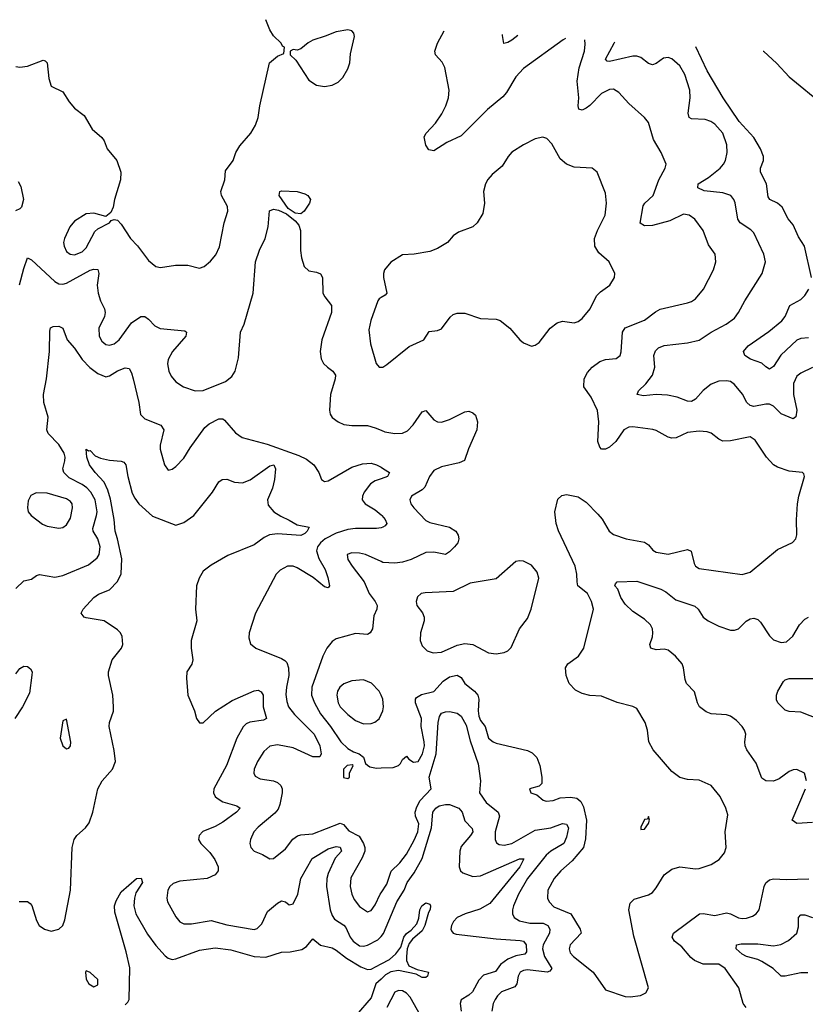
# Model space of a CAD drawing. Header units: inches. Extents: x 1682530 to 1839546, y 640742 to 791647.
# Tile 818 of 923: x 1768150 to 1772173, y 781826 to 786871. Entities that reach past the tile are written whole.
import ezdxf

# ---------------------------------------------------------------- set-up
doc = ezdxf.new("R2010")
doc.units = ezdxf.units.IN
doc.header["$MEASUREMENT"] = 0
doc.layers.add('B7768', color=7, linetype='Continuous')
doc.layers.add('B7778', color=7, linetype='Continuous')

msp = doc.modelspace()

# ---------------------------------------------------------------- linework, layer by layer
at = {"layer": 'B7768', "color": 5}
for points, elevation in [([(1768129.5, 786630.5), (1768150, 786627.8), (1768190, 786632.9), (1768270, 786663.8), (1768279.5, 786659.5), (1768290.3, 786650), (1768298, 786570), (1768310, 786530.8), (1768370, 786502), (1768403.1, 786450), (1768430, 786418), (1768480.3, 786380.3), (1768520.7, 786310), (1768570, 786266.8), (1768582, 786250), (1768597.3, 786210), (1768647.7, 786150), (1768668.2, 786090), (1768665.3, 786050), (1768634.4, 785950), (1768627.7, 785910), (1768616.8, 785883.2), (1768590, 785862), (1768530, 785879.6), (1768490, 785876), (1768430, 785838.9), (1768405.8, 785810), (1768378.5, 785750), (1768374.7, 785730), (1768377.6, 785710), (1768390, 785682.6), (1768408.8, 785668.8), (1768430, 785666.2), (1768470, 785682.2), (1768490, 785702), (1768535.1, 785784.9), (1768550, 785798.7), (1768608.7, 785830), (1768618, 785842), (1768633.6, 785846.4), (1768650, 785844), (1768670, 785824), (1768716.4, 785750), (1768752.2, 785712.2), (1768810, 785637.3), (1768846.6, 785606.6), (1768870, 785600.5), (1768947.7, 785612.3), (1769010, 785612.4), (1769070, 785598), (1769094.5, 785605.5), (1769127.2, 785632.8), (1769153.3, 785666.7), (1769172.2, 785707.8), (1769196.9, 785830), (1769215.1, 785890), (1769214.1, 785914.1), (1769183.5, 785970), (1769180.4, 785990), (1769200.4, 786050), (1769204.1, 786095.9), (1769243.5, 786150), (1769256.3, 786190), (1769276.3, 786223.7), (1769332.8, 786290), (1769357.4, 786330), (1769371.3, 786370), (1769379.7, 786430), (1769429.6, 786650.4), (1769470, 786684.7), (1769502, 786698), (1769506, 786730), (1769495.3, 786735.3), (1769488, 786750), (1769450, 786789), (1769430, 786819), (1769409.7, 786870.9)], 780), ([(1768142.5, 786042.5), (1768155.9, 786015.9), (1768168.2, 785950), (1768158, 785910), (1768150, 785900.9), (1768128.5, 785891.5)], 760), ([(1768148.4, 785511.6), (1768170, 785596), (1768190, 785651.3), (1768210, 785640.7), (1768330, 785530.2), (1768350, 785518), (1768370, 785516), (1768390, 785521), (1768510, 785587.1), (1768530, 785592.9), (1768550, 785590.4), (1768554, 785570), (1768545.5, 785510), (1768550.9, 785470), (1768563.5, 785430), (1768584, 785390), (1768587.8, 785370), (1768583.9, 785350), (1768555.5, 785290), (1768555.8, 785250), (1768570, 785223.2), (1768590, 785206.5), (1768610, 785202.7), (1768633.3, 785210), (1768658.3, 785230), (1768722.4, 785317.6), (1768770, 785349.3), (1768790.1, 785350.1), (1768810, 785336.5), (1768842, 785302), (1768869.4, 785289.4), (1768995.8, 785275.8), (1769004, 785270), (1769000.3, 785250), (1768931.3, 785170), (1768910.4, 785130.4), (1768906.9, 785106.9), (1768912.9, 785070), (1768925, 785045), (1768950, 785015.8), (1768988, 784990), (1769048.4, 784968.4), (1769090, 784971.1), (1769203.4, 785016.6), (1769236.8, 785043.2), (1769252.8, 785070), (1769270, 785138), (1769281, 785270), (1769298.5, 785310), (1769344.5, 785470), (1769357.8, 785630), (1769377.3, 785690), (1769406.1, 785750), (1769422.9, 785810), (1769428.7, 785891.3), (1769450, 785900.3), (1769475.2, 785895.2), (1769515.8, 785875.8), (1769560, 785840), (1769578.3, 785818.3), (1769588.4, 785790), (1769588, 785688), (1769593.4, 785650), (1769606.5, 785606.5), (1769630, 785583.7), (1769670, 785578), (1769690, 785568), (1769700.3, 785550), (1769702, 785470), (1769711.7, 785450), (1769745.7, 785405.7), (1769745.7, 785370), (1769697.6, 785230), (1769689, 785170), (1769693.8, 785133.8), (1769706, 785110), (1769725.2, 785090), (1769753.8, 785070), (1769766.8, 785050), (1769765.3, 785030), (1769741.4, 784950), (1769735.5, 784870), (1769739.8, 784850), (1769750, 784833.2), (1769780.8, 784810), (1769810, 784796.8), (1769850, 784791.3), (1769930, 784791.3), (1769970, 784780.2), (1770000, 784766.9)], 760), ([(1770000, 785446.7), (1769990, 785441.2), (1769983, 785430), (1769948.4, 785330), (1769938, 785282), (1769946.7, 785210), (1769974.8, 785110), (1769990, 785091), (1770000, 785091)], 780), ([(1768130, 783957), (1768170, 783994.9), (1768210, 784004), (1768236.2, 784023.8), (1768251.2, 784028.8), (1768330, 784015.2), (1768370, 784023.2), (1768501.6, 784078.4), (1768546.3, 784113.7), (1768556.3, 784130), (1768561.7, 784170), (1768550.5, 784210), (1768526.1, 784250), (1768524.6, 784264.6), (1768543.7, 784330), (1768545.5, 784350), (1768536, 784410), (1768514.2, 784450), (1768492.8, 784472.8), (1768469.6, 784489.6), (1768403.1, 784523.1), (1768375.4, 784550), (1768370.5, 784570), (1768381.5, 784610), (1768382.1, 784630), (1768376.7, 784650), (1768350, 784694), (1768296.1, 784750), (1768288, 784770), (1768294.8, 784834.8), (1768273.1, 784910), (1768270.8, 784950), (1768287.6, 785030), (1768302.4, 785170), (1768304.4, 785275.6), (1768307.7, 785292.3), (1768321.5, 785298.5), (1768350, 785300.3), (1768370, 785290.4), (1768392.9, 785230), (1768430, 785187), (1768469.2, 785130), (1768508.7, 785088.7), (1768550, 785058.4), (1768590, 785041.5), (1768610, 785046.5), (1768650, 785071.1), (1768690, 785087.4), (1768710, 785083.8), (1768721.6, 785061.6), (1768730, 785030.8), (1768759.7, 784910), (1768768, 784848), (1768790, 784825.7), (1768872.4, 784792.4), (1768887.4, 784770), (1768869, 784690), (1768869, 784670), (1768890.5, 784590.5), (1768910, 784562.8), (1768930, 784567.3), (1768950, 784580.7), (1768990, 784624), (1769022.4, 784677.6), (1769098.4, 784781.6), (1769120.5, 784799.5), (1769170, 784826), (1769190, 784825.3), (1769198.9, 784818.9), (1769254.7, 784754.7), (1769289.4, 784729.4), (1769416.3, 784696.3), (1769578.5, 784638.5), (1769619.2, 784619.2), (1769655.3, 784590), (1769681.3, 784550), (1769695.2, 784515.2), (1769710, 784504), (1769730, 784508.5), (1769850, 784577.5), (1769905.2, 784594.8), (1769950, 784598), (1769977.1, 784590), (1770000, 784577.2)], 740), ([(1768147.3, 782352.7), (1768190, 782351.7), (1768202.7, 782342.7), (1768211.9, 782331.9), (1768235.9, 782255.9), (1768249.3, 782230), (1768276.4, 782210), (1768310, 782200.7), (1768350, 782210.3), (1768369.8, 782230.2), (1768381.5, 782258.5), (1768409.8, 782410.2), (1768418.7, 782630), (1768427.9, 782670), (1768442.2, 782690), (1768486.4, 782730), (1768504.7, 782755.3), (1768524.6, 782810), (1768549.2, 782930), (1768572.2, 782970), (1768624.2, 783030), (1768639.7, 783070), (1768633.6, 783126.4), (1768607.4, 783250), (1768609, 783270), (1768630, 783327.7), (1768630.3, 783350.3), (1768626.9, 783410), (1768603.8, 783510), (1768605, 783530), (1768623.8, 783590), (1768670.7, 783650), (1768677.3, 783670), (1768674.6, 783710), (1768665.3, 783730), (1768650, 783745.3), (1768582, 783790), (1768490, 783806.3), (1768480.5, 783810), (1768463.5, 783830), (1768475.4, 783850), (1768529.9, 783910.1), (1768553.3, 783926.7), (1768610, 783950.2), (1768650, 783991.6), (1768669.2, 784030.8), (1768672, 784108), (1768650.9, 784210.9), (1768638.5, 784250), (1768633.8, 784310), (1768614.1, 784414.1), (1768600.3, 784460.3), (1768581.5, 784501.5), (1768535.3, 784550), (1768507.7, 784590), (1768493, 784630), (1768489.7, 784670.3), (1768502, 784662), (1768510, 784663), (1768535.8, 784635.8), (1768563.6, 784623.6), (1768610, 784613.4), (1768670, 784608.9), (1768683.2, 784603.2), (1768693.4, 784590), (1768702.5, 784530), (1768725.6, 784445.6), (1768738.4, 784418.4), (1768759.8, 784390), (1768830, 784326.3), (1768950, 784281), (1768990, 784294.2), (1769041.8, 784330), (1769136.4, 784450), (1769170, 784503.7), (1769185.9, 784514.1), (1769210, 784516.9), (1769250, 784500.9), (1769290, 784498.5), (1769330, 784513.8), (1769430, 784584.2), (1769451, 784590), (1769460.4, 784570), (1769455.3, 784515.3), (1769443.8, 784470), (1769418, 784410), (1769422.9, 784382.9), (1769450.4, 784350), (1769486.4, 784326.4), (1769530, 784306.9), (1769570, 784282), (1769632, 784270), (1769622.6, 784250), (1769610, 784237.4), (1769590, 784227.5), (1769470, 784236.8), (1769428.3, 784231.7), (1769401.5, 784218.5), (1769350, 784179.8), (1769215.3, 784124.7), (1769130, 784076.5), (1769090, 784044.4), (1769068.4, 784010), (1769054.2, 783970), (1769049.4, 783850), (1769055.9, 783790), (1769027.8, 783690), (1769027.8, 783650), (1769036.3, 783590), (1769030.6, 783569.4), (1769005.2, 783530), (1769003.1, 783496.9), (1769011.1, 783410), (1769045, 783330), (1769054.4, 783290), (1769070, 783268.4), (1769090, 783267.2), (1769152.4, 783327.6), (1769237.6, 783382.4), (1769350, 783432.1), (1769370, 783434.9), (1769386.3, 783426.3), (1769395.9, 783410), (1769397.2, 783350), (1769413.1, 783290), (1769398, 783282), (1769328.5, 783271.5), (1769310, 783262.7), (1769293.2, 783246.8), (1769261.5, 783190), (1769209.1, 783050), (1769144.6, 782930), (1769142.6, 782910), (1769151.3, 782890), (1769161.4, 782881.4), (1769190, 782863.7), (1769262, 782842), (1769278.7, 782830), (1769259.5, 782810), (1769190, 782759), (1769150, 782736), (1769088, 782712), (1769068.9, 782690), (1769066, 782670), (1769077, 782650), (1769124.1, 782604.1), (1769148.2, 782568.2), (1769166, 782530), (1769165.3, 782510), (1769151.4, 782488.6), (1769110, 782469.8), (1768970, 782456.6), (1768935.1, 782444.9), (1768917.8, 782430), (1768908.3, 782410), (1768903.3, 782370), (1768906.9, 782350), (1768950, 782274.4), (1768970, 782249.2), (1768990, 782237.7), (1769030, 782237.8), (1769130, 782255.4), (1769210, 782232.8), (1769350, 782209.2), (1769366.3, 782213.7), (1769390, 782238.9), (1769418.9, 782301.1), (1769470, 782343.5), (1769490, 782355.9), (1769510, 782350.2), (1769530, 782335.8), (1769550, 782341.3), (1769574.7, 782390), (1769589.2, 782470.8), (1769647.8, 782572.2), (1769730, 782622.6), (1769770, 782634.7), (1769790, 782631.7), (1769798, 782610), (1769765, 782575), (1769730, 782496.2), (1769722.9, 782470), (1769721.6, 782430), (1769739.8, 782310), (1769750, 782280.9), (1769762.6, 782262.6), (1769810, 782232), (1769819.9, 782219.9), (1769841.8, 782170), (1769857.1, 782150), (1769890, 782126.1), (1769910, 782122.9), (1769930, 782128.1), (1769984.2, 782155.8), (1770000, 782173.9)], 720), ([(1770000, 784518.6), (1769970, 784508.1), (1769946.7, 784493.3), (1769913.1, 784450), (1769904.8, 784430), (1769904.2, 784410), (1769918.9, 784390), (1769970, 784359.3), (1770000, 784333.6)], 740), ([(1770000, 784268), (1769976.4, 784263.6), (1769870, 784263.9), (1769830, 784259.4), (1769770, 784240.3), (1769713.7, 784210), (1769689.4, 784190), (1769674.2, 784170), (1769669.5, 784150), (1769681, 784110), (1769713.2, 784053.2), (1769727.1, 784012.9), (1769735.8, 783970), (1769730, 783959.6), (1769710, 783965.5), (1769653.1, 784013.1), (1769570, 784062.7), (1769550, 784071.4), (1769520.7, 784070), (1769483.8, 784050), (1769463.1, 784030), (1769357.1, 783830), (1769324.4, 783730), (1769323.1, 783703.1), (1769332.4, 783672.4), (1769358.8, 783650), (1769490, 783597.8), (1769508, 783588), (1769517, 783577), (1769525.9, 783550), (1769527.3, 783510), (1769515.4, 783450), (1769513.3, 783413.4), (1769517.7, 783377.7), (1769526.6, 783350), (1769557.3, 783310), (1769656.9, 783210), (1769686.6, 783150), (1769694.3, 783110), (1769686.7, 783093.3), (1769650, 783094.4), (1769550, 783140.2), (1769470, 783154.7), (1769430, 783147.8), (1769399.3, 783120.7), (1769367.1, 783070), (1769350.4, 783030.4), (1769348.9, 783010), (1769355.1, 782995.1), (1769381, 782981), (1769450, 782970.2), (1769470, 782961.8), (1769486.8, 782946.8), (1769493.2, 782930), (1769493.2, 782910), (1769482.6, 782850), (1769473.8, 782826.2), (1769455.5, 782804.5), (1769370, 782733.7), (1769349, 782710), (1769331.8, 782670), (1769329, 782650), (1769332.7, 782630), (1769350.3, 782610.3), (1769393.4, 782593.4), (1769430, 782570.7), (1769450, 782573.4), (1769510, 782623.1), (1769548.5, 782671.5), (1769571.7, 782688.3), (1769590, 782694.2), (1769650, 782699.5), (1769790, 782753.4), (1769807.2, 782747.2), (1769835.1, 782715.1), (1769887.5, 782687.5), (1769910.5, 782650.5), (1769916.8, 782630), (1769917, 782610), (1769904.2, 782575.8), (1769845.4, 782474.5), (1769842.3, 782430), (1769850.1, 782390.1), (1769862.4, 782362.4), (1769890, 782326.9), (1769930, 782300.3), (1769950, 782305.7), (1769970, 782334.9), (1769995.6, 782390), (1770000, 782396.6)], 740), ([(1770000, 784094.3), (1769920.9, 784130), (1769890, 784138.2), (1769850, 784138.3), (1769826.4, 784130), (1769830, 784105.5), (1769852, 784070), (1769914, 783990), (1769939, 783930), (1769970.3, 783890), (1769979.6, 783870), (1769978, 783850), (1769963.7, 783816.3), (1769955.9, 783750), (1769944.4, 783730), (1769930, 783721), (1769870, 783726.6), (1769770, 783698.3), (1769750, 783684.7), (1769723.1, 783650), (1769702, 783610), (1769645.3, 783450), (1769644.3, 783410), (1769658.6, 783370), (1769690, 783314.7), (1769741.9, 783250), (1769794.5, 783170), (1769830, 783136.3), (1769859.3, 783119.3), (1769887.3, 783110), (1769910, 783092.4), (1769919.8, 783059.8), (1769930.3, 783050.3), (1769942.9, 783042.9), (1769976.2, 783036.2), (1770000, 783036.8)], 760), ([(1768130, 783518.3), (1768150, 783547.2), (1768170, 783559.2), (1768190, 783556.9), (1768205.2, 783545.2), (1768212.8, 783530), (1768212.4, 783512.4), (1768200.4, 783419.6), (1768164.3, 783350), (1768125.2, 783290)], 720), ([(1770000, 783409.7), (1769991.1, 783430), (1769951.5, 783471.5), (1769910, 783488.7), (1769850, 783484), (1769810, 783467.2), (1769789.3, 783450), (1769777.8, 783430), (1769773.7, 783410), (1769780.8, 783370), (1769791.6, 783350), (1769830.8, 783310.8), (1769870, 783280.8), (1769910, 783263.2), (1769950, 783263.8), (1769969.1, 783270.9), (1769990.8, 783289.2), (1770000, 783310.4)], 780), ([(1768690, 781822.5), (1768703.7, 781836.3), (1768709.7, 781850.3), (1768713.4, 782013.4), (1768695.4, 782095.4), (1768637.3, 782297.3), (1768634.6, 782330), (1768643.2, 782356.8), (1768670, 782401.5), (1768747.8, 782470), (1768771.9, 782471.9), (1768778, 782450), (1768743.6, 782396.4), (1768736.8, 782370), (1768733.7, 782330), (1768744.3, 782290), (1768804.8, 782184.8), (1768846.3, 782126.3), (1768894.1, 782074.1), (1768910, 782061.9), (1768930, 782055.9), (1768950, 782058), (1769070, 782104), (1769150, 782114.8), (1769230, 782104.8), (1769350, 782070.3), (1769410, 782068.1), (1769490, 782093.4), (1769534.3, 782094.3), (1769594.2, 782105.8), (1769618.8, 782121.2), (1769650, 782160.7), (1769689.6, 782129.6), (1769750, 782114.6), (1769770, 782103.3), (1769823, 782063), (1769897.3, 782017.3), (1769930, 782003.8), (1769950, 782006.5), (1770000, 782032.6)], 680), ([(1770000, 781954.4), (1769974.1, 781930), (1769950, 781859), (1769873.3, 781770), (1769823.3, 781676.7), (1769805.7, 781634.3), (1769802.6, 781510), (1769782.9, 781330), (1769784.4, 781290), (1769797.5, 781257.5), (1769849.6, 781170), (1769861.6, 781110), (1769864, 781070), (1769851.7, 781010), (1769805.2, 780910), (1769784.3, 780830), (1769784.8, 780810), (1769810, 780787), (1769910, 780760.3), (1769950, 780753.7), (1770000, 780757.1)], 680)]:
    msp.add_lwpolyline(points, dxfattribs=dict(at, elevation=elevation))
for points, elevation in [([(1769830, 786819.3), (1769770, 786809.4), (1769714.2, 786785.8), (1769650, 786766.6), (1769626.9, 786753.1), (1769590, 786722), (1769570, 786715.3), (1769550, 786718), (1769534, 786710), (1769534, 786690), (1769563.6, 786663.6), (1769630, 786560.7), (1769670, 786534.9), (1769710, 786528.5), (1769750, 786535.3), (1769780.9, 786550), (1769804.6, 786575.4), (1769830, 786618.8), (1769840.5, 786650), (1769844.2, 786695.8), (1769864.7, 786784.7), (1769861.2, 786801.2), (1769850, 786813.2)], 780), ([(1769590, 785876.9), (1769560.1, 785880.1), (1769523.9, 785903.9), (1769477.6, 785970), (1769481.2, 785990), (1769490, 785994), (1769570.3, 785990.3), (1769610, 785979.1), (1769626, 785970), (1769638.8, 785950), (1769633, 785930), (1769606, 785890)], 760), ([(1768234, 784446), (1768207.1, 784432.9), (1768193.7, 784406.3), (1768189.1, 784370.9), (1768193.7, 784350), (1768208.9, 784330), (1768266.5, 784286.5), (1768290, 784276.5), (1768350, 784264.9), (1768370, 784268.5), (1768390, 784282.4), (1768410, 784317.3), (1768420.3, 784370), (1768418.2, 784390), (1768410, 784402), (1768390, 784415.5), (1768290, 784444.4)], 760), ([(1768390, 783286), (1768370, 783278), (1768356.5, 783190), (1768370, 783150.7), (1768390, 783134.8), (1768402, 783138), (1768409.4, 783150.6), (1768411.5, 783168.5)], 740), ([(1769852.3, 783052.3), (1769826, 783050), (1769808.5, 783030), (1769808.1, 782988.1), (1769830, 782982), (1769838, 782990), (1769838, 783010), (1769858, 783050)], 760), ([(1768490, 781998), (1768486, 781990), (1768490, 781954), (1768502.8, 781930), (1768530, 781914.8), (1768550, 781926), (1768550, 781952.7), (1768510, 781988.7)], 720)]:
    msp.add_lwpolyline(points, close=True, dxfattribs=dict(at, elevation=elevation))
at = {"layer": 'B7778', "color": 5}
for points, elevation in [([(1770945.4, 786774.1), (1770933, 786767), (1770730, 786620.4), (1770690, 786578.9), (1770641.9, 786498.1), (1770623.9, 786476.1), (1770545.2, 786410), (1770410, 786276.4), (1770337.7, 786242.3), (1770270, 786198.9), (1770244.4, 786204.4), (1770230, 786228.7), (1770220.9, 786270), (1770231.8, 786290), (1770278.9, 786341.1), (1770312, 786388), (1770332.8, 786430), (1770346, 786470), (1770349.8, 786510), (1770326.5, 786626.5), (1770313.3, 786653.3), (1770279.5, 786690), (1770275.6, 786710), (1770289.6, 786750), (1770323.7, 786813.3)], 760), ([(1770700.8, 786789.5), (1770670, 786765.7), (1770650, 786753.6), (1770629.7, 786749.7), (1770621.7, 786790), (1770622.4, 786794.4)], 740), ([(1770000, 783036.8), (1770061.5, 783038.5), (1770089.9, 783050.1), (1770100.2, 783059.8), (1770110, 783079.3), (1770130, 783097.1), (1770142.6, 783082.6), (1770166.8, 783066.8), (1770190, 783069.2), (1770213.1, 783110), (1770222.7, 783150), (1770220.6, 783170), (1770206.3, 783250), (1770206.7, 783290), (1770177, 783370), (1770177.3, 783390), (1770182.3, 783397.7), (1770206.8, 783413.2), (1770271, 783429), (1770317.8, 783482.2), (1770350, 783503), (1770390, 783512.4), (1770410, 783499.5), (1770429.6, 783469.6), (1770479.2, 783430), (1770495.3, 783410), (1770501.3, 783390), (1770498, 783330), (1770501.7, 783301.7), (1770510, 783280.5), (1770534, 783250), (1770550.4, 783190), (1770574, 783170), (1770590, 783163.7), (1770750, 783126), (1770774.5, 783114.5), (1770798.7, 783090), (1770813.3, 783050), (1770822.9, 782990), (1770823, 782957), (1770810, 782942.7), (1770761, 782930), (1770766.8, 782910), (1770798.5, 782898.5), (1770830, 782871), (1770846.6, 782866.6), (1770882, 782870), (1770916.9, 782883.1), (1770970, 782887.1), (1771002.2, 782882.2), (1771024.2, 782864.2), (1771037.1, 782837.1), (1771051.6, 782770), (1771046.8, 782673.2), (1771037.3, 782630), (1770978.5, 782561.5), (1770920.2, 782510), (1770886, 782470), (1770853.7, 782410), (1770852.1, 782370), (1770860.7, 782350), (1770885.4, 782325.4), (1770972, 782290), (1771020.7, 782210), (1771024.4, 782190), (1770969.5, 782130.5), (1770962.8, 782110), (1770969, 782090), (1770986.5, 782070), (1771087.2, 781990), (1771150, 781900.5), (1771250, 781865.3), (1771276.6, 781863.4), (1771329.6, 781870.4), (1771356.2, 781883.8), (1771369.3, 781910.7), (1771295.4, 782175.4), (1771269, 782310), (1771276.6, 782343.4), (1771295.7, 782364.3), (1771370, 782387.2), (1771390, 782399.3), (1771410, 782422), (1771450.8, 782489.2), (1771490, 782518), (1771530.3, 782530.3), (1771610, 782520.4), (1771630, 782522.4), (1771690, 782542), (1771732, 782568), (1771758.7, 782601.3), (1771768.2, 782630), (1771763.1, 782710), (1771776.1, 782796.1), (1771766, 782830), (1771737.4, 782890), (1771690, 782947.3), (1771630, 782974.5), (1771570, 782977.4), (1771530, 782987.1), (1771490, 783018.9), (1771393.6, 783130), (1771371.3, 783170), (1771364.2, 783230), (1771353.3, 783270), (1771310, 783341.2), (1771290, 783352.3), (1771210, 783371.5), (1771130, 783404), (1771070, 783407.6), (1771030, 783418.2), (1770995.2, 783435.2), (1770963.6, 783470), (1770947.8, 783510), (1770945.6, 783550), (1770957, 783570), (1771011.6, 783610), (1771038.7, 783650), (1771088.7, 783850), (1771078.6, 783890), (1771057.1, 783930), (1771008.8, 783970), (1771003.9, 783990), (1771003.6, 784030), (1770993.7, 784070), (1770908.5, 784251.5), (1770896.8, 784290), (1770889.8, 784349.8), (1770906.4, 784413.6), (1770926.9, 784433.1), (1770950, 784437.6), (1771010, 784425.7), (1771050, 784399.5), (1771110, 784338), (1771132, 784312), (1771168.9, 784250), (1771190, 784233.1), (1771256, 784210), (1771350, 784193.4), (1771370, 784179.3), (1771392.8, 784152.8), (1771410, 784142.6), (1771470, 784132.4), (1771570, 784156.9), (1771587.6, 784147.6), (1771603.7, 784083.7), (1771611.3, 784071.3), (1771630, 784058), (1771850, 784028.7), (1771890, 784040.4), (1772030, 784155.5), (1772107.2, 784192.8), (1772125.2, 784210), (1772129.5, 784230.5), (1772127.7, 784307.7), (1772132.6, 784390), (1772139.7, 784430), (1772169.2, 784530), (1772164.7, 784544.7), (1772158, 784550), (1772090, 784558), (1772030, 784578.5), (1772010, 784589.7), (1771973.7, 784630), (1771916.3, 784716.3), (1771890, 784733.3), (1771790, 784712.9), (1771750, 784712), (1771730, 784721.5), (1771690, 784752.2), (1771670, 784759.8), (1771630, 784763.2), (1771570, 784755.6), (1771512.1, 784727.9), (1771490, 784726.5), (1771470, 784731.6), (1771410, 784766.2), (1771391.7, 784771.7), (1771290, 784784.4), (1771270, 784782.2), (1771244.2, 784770), (1771202.8, 784710), (1771170, 784679.7), (1771150, 784669.7), (1771130, 784669.6), (1771120.1, 784680.1), (1771109.8, 784709.8), (1771116.2, 784810), (1771108.7, 784868.7), (1771075.9, 784935.9), (1771038.9, 784990), (1771039.7, 785030), (1771057, 785063), (1771081.3, 785090), (1771121.1, 785118.9), (1771150, 785129.4), (1771204.7, 785135.3), (1771224.2, 785150), (1771230.7, 785169.3), (1771237.1, 785270), (1771250, 785292.6), (1771348.6, 785331.4), (1771405.5, 785374.5), (1771430, 785387.2), (1771570, 785420.3), (1771590, 785427.2), (1771610, 785441.3), (1771651.2, 785490), (1771702.4, 785590), (1771715.6, 785630), (1771712, 785670), (1771677.7, 785717.7), (1771649.7, 785790), (1771607.9, 785848), (1771578.4, 785870), (1771550, 785874.4), (1771479.6, 785840.3), (1771390, 785817), (1771350, 785814.5), (1771328, 785828), (1771343.2, 785916.8), (1771350.9, 785930), (1771393, 785970), (1771422.6, 786050), (1771455.6, 786110), (1771459.7, 786130), (1771434.7, 786190), (1771396.3, 786256.3), (1771370, 786344), (1771350, 786369.3), (1771270, 786440.7), (1771217.8, 786497.8), (1771190, 786515.1), (1771170, 786514), (1771130, 786492), (1771070, 786430.7), (1771050, 786417.3), (1771030, 786407.6), (1771012.9, 786412.9), (1771009.9, 786430), (1771013.3, 786470), (1771004.3, 786555.7), (1771015.4, 786624.6), (1771041.5, 786710), (1771046.3, 786746.3), (1771043.8, 786767.9)], 760), ([(1772210, 785088.7), (1772150, 785059.3), (1772130, 785044.4), (1772113.2, 785006.8), (1772112.9, 784950), (1772130.1, 784869.9), (1772124, 784836), (1772110, 784825.4), (1772050, 784850.9), (1772010, 784889.8), (1771990, 784900.3), (1771970, 784901), (1771910, 784888.5), (1771890, 784894.2), (1771873.3, 784910), (1771851.3, 784951.3), (1771810, 785001.7), (1771790, 785016.2), (1771770, 785020.3), (1771730, 785019), (1771690, 785003.5), (1771650, 784970.9), (1771610, 784925.8), (1771590, 784915.3), (1771570, 784915.6), (1771517.1, 784937.1), (1771467.8, 784947.8), (1771410, 784949.9), (1771344, 784944), (1771312.7, 784950), (1771318.7, 784970), (1771355.6, 785004.4), (1771389.9, 785050), (1771401.7, 785090), (1771397.1, 785150), (1771406.1, 785173.9), (1771420.5, 785190), (1771450, 785202), (1771570, 785215.5), (1771630, 785229.4), (1771690.4, 785269.6), (1771768.3, 785310), (1771810, 785342.3), (1771831, 785370), (1771862.6, 785430), (1771951.2, 785570), (1771968.4, 785630), (1771960.9, 785670), (1771910, 785778.3), (1771894.6, 785794.6), (1771839.8, 785830), (1771828, 785848), (1771813.2, 785933.2), (1771807.1, 785950), (1771791.3, 785970), (1771750, 785983.2), (1771654.7, 785994.7), (1771622.4, 786010), (1771624.2, 786030), (1771677.1, 786062.9), (1771736.5, 786110), (1771754, 786130), (1771763.5, 786150), (1771772.5, 786190), (1771771.6, 786230), (1771750.7, 786290), (1771710, 786334.8), (1771689.2, 786349.2), (1771660, 786360), (1771590, 786362.4), (1771578, 786370), (1771572.7, 786392.7), (1771583.2, 786470), (1771582.2, 786510), (1771555.4, 786590), (1771530, 786634.5), (1771490, 786670.9), (1771470, 786677.2), (1771447.1, 786672.9), (1771410, 786647.2), (1771390, 786639.2), (1771370, 786645.6), (1771330, 786677.1), (1771310, 786684.1), (1771290, 786683.4), (1771170, 786656.2), (1771158.9, 786658.9), (1771150, 786669.3), (1771194, 786750), (1771196.8, 786758.2)], 740), ([(1772204.5, 785550), (1772169.3, 785710), (1772138.3, 785758.3), (1772110, 785819.8), (1772084.8, 785850), (1772054.1, 785910), (1772030, 785930.6), (1771991.2, 785950), (1771983.2, 785963.2), (1771973.7, 786030), (1771944, 786090), (1771943.4, 786110), (1771958.4, 786150), (1771958.6, 786170), (1771943.7, 786210), (1771910, 786267.3), (1771833.8, 786350), (1771751.8, 786470), (1771670, 786608.8), (1771612.3, 786732.1)], 720), ([(1771958, 786710.3), (1771958.2, 786710), (1772026.9, 786646.9), (1772090, 786577.6), (1772270, 786431.2)], 720), ([(1770000, 785091), (1770010, 785091), (1770030, 785104), (1770144.5, 785195.5), (1770219.3, 785230), (1770247, 785273), (1770290, 785278.4), (1770310, 785287.7), (1770353.4, 785346.6), (1770370, 785360.7), (1770390, 785367.3), (1770430, 785367.3), (1770510, 785340.5), (1770590, 785336.4), (1770610, 785330.4), (1770659.1, 785290), (1770710.4, 785230.4), (1770730, 785214.8), (1770770, 785198.8), (1770790, 785202.8), (1770810, 785217.3), (1770866, 785290), (1770901.6, 785318.4), (1770930, 785325.3), (1770990, 785317.1), (1771010, 785323.8), (1771030, 785339.3), (1771070.8, 785389.2), (1771103.5, 785456.5), (1771123.3, 785476.7), (1771172.3, 785510), (1771196, 785550), (1771197.2, 785570), (1771169.2, 785630), (1771115.5, 785675.5), (1771095.8, 785710), (1771094, 785750), (1771108.2, 785790), (1771147.6, 785870), (1771154, 785930), (1771150, 785982), (1771107, 786090), (1771082, 786110), (1770990, 786115.1), (1770949.8, 786129.8), (1770917.6, 786157.6), (1770875.2, 786235.2), (1770850, 786262.7), (1770829.3, 786269.3), (1770790, 786259.6), (1770730, 786229.7), (1770670, 786191.6), (1770650.4, 786170), (1770619.9, 786120.1), (1770570, 786078.4), (1770547.8, 786052.2), (1770535.8, 786030), (1770525.3, 785990), (1770530.4, 785930), (1770521.4, 785878.6), (1770492.7, 785830), (1770470.3, 785809.7), (1770397.5, 785782.5), (1770370, 785764), (1770341, 785730), (1770290, 785698.4), (1770250, 785682.7), (1770170.5, 785669.5), (1770110, 785666), (1770050, 785629.2), (1770017.3, 785590), (1770013, 785570), (1770012.7, 785550), (1770030.4, 785469.6), (1770021.4, 785458.6), (1770000, 785446.7)], 780), ([(1772190, 785241), (1772150, 785237.7), (1772130, 785228.6), (1772047.5, 785152.5), (1772010, 785094.7), (1771990, 785079.7), (1771970, 785091.3), (1771950.5, 785110.5), (1771891.5, 785131.5), (1771862.9, 785150), (1771856.3, 785170), (1771879.5, 785200.5), (1771986, 785274), (1772052.7, 785327.3), (1772070.6, 785350), (1772093.6, 785406.4), (1772150, 785437.8), (1772170, 785457.8), (1772191.8, 785490)], 720), ([(1770000, 784766.9), (1770018.7, 784758.7), (1770070, 784751.3), (1770110, 784752.4), (1770136.1, 784763.9), (1770164.9, 784795.1), (1770210, 784862.4), (1770230, 784868), (1770270, 784821.3), (1770290, 784810.3), (1770309.1, 784809.1), (1770350, 784822.3), (1770430, 784862), (1770450, 784864.4), (1770470, 784857.1), (1770484.4, 784844.4), (1770494.9, 784810), (1770491, 784769), (1770447.6, 784672.4), (1770427.8, 784612.2), (1770399.8, 784600.2), (1770310, 784580.2), (1770270, 784560.7), (1770248.7, 784530), (1770224.4, 784475.6), (1770210, 784461.4), (1770155.8, 784430), (1770147.4, 784410), (1770153.4, 784390), (1770168.9, 784370), (1770230, 784304), (1770250, 784295.3), (1770350, 784271.1), (1770383.1, 784250), (1770394.9, 784230), (1770398.4, 784210), (1770392.7, 784190), (1770376.4, 784170), (1770350, 784143.5), (1770330, 784130.9), (1770270, 784142.5), (1770230, 784140.4), (1770155, 784105), (1770110, 784091.3), (1770070, 784085.7), (1770010, 784089.7), (1770000, 784094.3)], 760), ([(1770000, 784577.2), (1770013, 784570), (1770043, 784550), (1770032.7, 784530), (1770000, 784518.6)], 740), ([(1770000, 784333.6), (1770004.2, 784330), (1770021.3, 784310), (1770030.3, 784290), (1770022, 784278), (1770010.1, 784269.9), (1770000, 784268)], 740), ([(1772179.6, 782970), (1772169.5, 783009.5), (1772130, 783029.5), (1772110, 783027.6), (1772090, 783018.7), (1772038.6, 782981.4), (1772010, 782969.8), (1771970.9, 782970.9), (1771950, 782985.1), (1771921.4, 783061.4), (1771874.2, 783130), (1771865.3, 783150), (1771863.1, 783170), (1771868.2, 783210), (1771862.4, 783230), (1771849.6, 783250), (1771820.6, 783280.6), (1771790, 783303), (1771769.7, 783309.7), (1771690, 783314), (1771664.9, 783324.9), (1771631.5, 783350), (1771621.5, 783370), (1771606.1, 783426.1), (1771564.4, 783470), (1771557.2, 783490), (1771549.8, 783550), (1771541.5, 783570), (1771508.5, 783610), (1771470, 783640.3), (1771450, 783645.6), (1771410, 783642.4), (1771382, 783650), (1771376.9, 783670), (1771390.6, 783709.4), (1771392.4, 783730), (1771389.8, 783750), (1771379.8, 783770), (1771350, 783799.3), (1771290, 783837.8), (1771250, 783876.1), (1771228.2, 783910), (1771212.7, 783952.7), (1771197.2, 783970), (1771200.2, 783979.8), (1771209.7, 783990.3), (1771310, 783993.4), (1771432.8, 783952.8), (1771459, 783939), (1771510, 783897.8), (1771606.6, 783866.6), (1771624.4, 783850), (1771649.2, 783810), (1771675.3, 783790), (1771730, 783763.7), (1771790, 783743), (1771810, 783742.6), (1771830, 783750.2), (1771870, 783788.1), (1771890, 783800.7), (1771910, 783804.6), (1771930, 783797), (1771943.2, 783783.2), (1771990, 783714.4), (1772010, 783694), (1772050, 783679.5), (1772076.2, 783683.8), (1772108.4, 783711.6), (1772143, 783770), (1772170, 783798.7), (1772190, 783808.8)], 740), ([(1772245, 783285), (1772150, 783323.2), (1772090, 783326.2), (1772070, 783332.7), (1772032.1, 783370), (1772025.4, 783385.4), (1772025.4, 783410), (1772031.7, 783430), (1772061, 783479), (1772070, 783488.1), (1772090, 783495.4), (1772225.5, 783494.5)], 720), ([(1770000, 783310.4), (1770008.6, 783330), (1770011.9, 783350), (1770008.7, 783390), (1770000, 783409.7)], 780), ([(1770000, 782396.6), (1770030, 782440.9), (1770052.7, 782507.3), (1770096, 782550), (1770130, 782595), (1770170, 782667.2), (1770187.8, 782710), (1770193.5, 782750), (1770177, 782790), (1770174.7, 782810), (1770183.2, 782836.8), (1770201.2, 782870), (1770256.1, 782930), (1770246.7, 782990), (1770283, 783110), (1770291.9, 783270), (1770298.8, 783301.2), (1770310, 783317.3), (1770330, 783325), (1770350, 783326.1), (1770390, 783317), (1770410, 783301.9), (1770435.4, 783255.4), (1770456.1, 783176.1), (1770498.4, 783058.4), (1770509.6, 782970.4), (1770503.6, 782910), (1770539.1, 782859.1), (1770600.6, 782810), (1770607.2, 782790), (1770584.8, 782710), (1770585.2, 782670), (1770592.3, 782652.3), (1770604.9, 782644.9), (1770630, 782641.6), (1770669.3, 782649.3), (1770790, 782718.1), (1770870, 782730.1), (1770930, 782752.6), (1770950, 782749), (1770959.8, 782730), (1770950, 782682), (1770936.2, 782650), (1770870.1, 782610), (1770845.8, 782590), (1770750, 782469.8), (1770704.4, 782390), (1770677.8, 782330), (1770673.7, 782310), (1770673.2, 782290), (1770681.5, 782270), (1770710, 782253.5), (1770762.1, 782242.1), (1770830, 782241.2), (1770854.5, 782230), (1770864.3, 782210), (1770863.1, 782190), (1770831, 782130), (1770826.6, 782110), (1770837.6, 782070), (1770875.2, 782010), (1770864.5, 781995.5), (1770850.4, 781989.6), (1770750, 782002.3), (1770730, 781998.9), (1770712.8, 781990), (1770702.8, 781970), (1770696.1, 781930), (1770685.4, 781914.6), (1770616.9, 781890), (1770595.9, 781870), (1770583.8, 781850), (1770575, 781830), (1770567.8, 781790)], 740), ([(1772210, 782756.9), (1772130, 782751.6), (1772106, 782770), (1772174.3, 782930)], 740), ([(1770000, 782173.9), (1770012.2, 782187.8), (1770080.9, 782350), (1770118.5, 782410), (1770133.7, 782450), (1770170, 782499.4), (1770210, 782573.5), (1770258.2, 782730), (1770265.6, 782810), (1770281.1, 782830), (1770298.1, 782841.9), (1770329.6, 782850.4), (1770350, 782849.7), (1770399, 782830), (1770416.2, 782810), (1770430, 782765.5), (1770466.2, 782726.2), (1770469.5, 782710), (1770458.3, 782690), (1770410, 782634.5), (1770402.9, 782610), (1770399.5, 782530), (1770406.7, 782510), (1770419.6, 782499.6), (1770470, 782479.8), (1770510, 782484.1), (1770710, 782571.9), (1770730.9, 782570.9), (1770710.1, 782530), (1770557.9, 782342), (1770506, 782314), (1770430.2, 782290), (1770390, 782270.8), (1770371.6, 782250), (1770361.7, 782230), (1770358, 782210), (1770361.7, 782201.7), (1770370.2, 782190.2), (1770385, 782185), (1770590, 782161), (1770713.2, 782153.2), (1770730, 782149.3), (1770742.7, 782130), (1770745.6, 782094.4), (1770737.1, 782082.9), (1770690, 782073.3), (1770650, 782057), (1770611.1, 782030), (1770586, 781994), (1770525, 781975), (1770501.6, 781950), (1770468.8, 781890), (1770450, 781872.5), (1770410.9, 781849.1), (1770405.9, 781830), (1770410.2, 781789.8)], 720), ([(1771869.7, 781810), (1771854.3, 781830), (1771832.6, 781910), (1771763.1, 782010), (1771730, 782030.6), (1771650, 782031.5), (1771604.7, 782050), (1771586.1, 782066.1), (1771540.8, 782120.8), (1771503.6, 782150), (1771491.5, 782170), (1771498.7, 782190), (1771630.8, 782289.2), (1771650, 782290.2), (1771710, 782280.5), (1771770, 782294.7), (1771790, 782289.2), (1771830, 782268.4), (1771850, 782266.2), (1771872.5, 782267.5), (1771903.2, 782276.8), (1771922, 782290), (1771936.8, 782310), (1771962.5, 782430), (1771971.4, 782448.6), (1771990, 782464.4), (1772010, 782468.2), (1772075.3, 782464.7), (1772191.2, 782468.8)], 740), ([(1770000, 782032.6), (1770044.2, 782055.8), (1770076.3, 782083.7), (1770100.8, 782119.2), (1770116.9, 782170), (1770130, 782188.4), (1770154.6, 782205.4), (1770182.7, 782237.3), (1770193.1, 782266.9), (1770199.6, 782310), (1770209.9, 782330), (1770230, 782345.3), (1770250, 782339.3), (1770254.2, 782330), (1770252.3, 782312.3), (1770243.8, 782296.2), (1770224.9, 782230), (1770210, 782202.3), (1770161.1, 782158.9), (1770143.5, 782136.5), (1770133.7, 782110), (1770131, 782071), (1770130.8, 782050), (1770143.3, 782023.3), (1770184.5, 782004.5), (1770243.1, 781990), (1770238.4, 781970), (1770230, 781962.6), (1770210, 781962.8), (1770180.3, 781980.3), (1770090, 781999.1), (1770050, 781991.6), (1770023.5, 781976.5), (1770000, 781954.4)], 680), ([(1772186.5, 781986.5), (1772150, 781987.6), (1772070, 781969.5), (1772050, 781970.4), (1772008.1, 782010), (1771950, 782045.1), (1771930, 782054.9), (1771871.2, 782070), (1771850, 782082), (1771818.9, 782110), (1771820.5, 782130), (1771845.1, 782134.9), (1771930, 782136.2), (1772010, 782124.7), (1772047.4, 782132.6), (1772086.5, 782153.5), (1772128.8, 782190), (1772138.1, 782221.9), (1772137.7, 782270), (1772150, 782284.9), (1772170, 782284.6), (1772210.1, 782270.1)], 720), ([(1770255, 781675.1), (1770150, 781861.6), (1770130, 781883.6), (1770110, 781894.8), (1770090, 781897.1), (1770071.6, 781888.4), (1770029.8, 781810.2)], 720)]:
    msp.add_lwpolyline(points, dxfattribs=dict(at, elevation=elevation))
at = {"layer": 'B7778', "color": 5, "elevation": 780}
for points in [[(1770710, 784098.4), (1770690, 784094), (1770590, 784006.6), (1770456.7, 783983.3), (1770370, 783940.8), (1770225.7, 783934.3), (1770206, 783930), (1770186.1, 783913.9), (1770179.5, 783890), (1770183.7, 783870), (1770212.3, 783832.3), (1770221.7, 783810), (1770221.5, 783790), (1770202.4, 783730), (1770200.4, 783690), (1770210, 783662.8), (1770237, 783637), (1770267.1, 783627.1), (1770310, 783630.3), (1770390, 783666.8), (1770430, 783674.8), (1770470, 783669.3), (1770550, 783627.2), (1770590, 783622), (1770630, 783628), (1770650, 783636.3), (1770666.2, 783653.8), (1770709.7, 783750.3), (1770750, 783802.8), (1770769.7, 783850.3), (1770807.6, 784010), (1770800.5, 784040.5), (1770770, 784076.2), (1770730, 784096.2)], [(1771370, 782788), (1771365.2, 782774.8), (1771350, 782772.8), (1771330, 782734), (1771330, 782722), (1771350, 782724), (1771370, 782752), (1771374.5, 782770)]]:
    msp.add_lwpolyline(points, close=True, dxfattribs=at)

doc.saveas('drawing.dxf')
